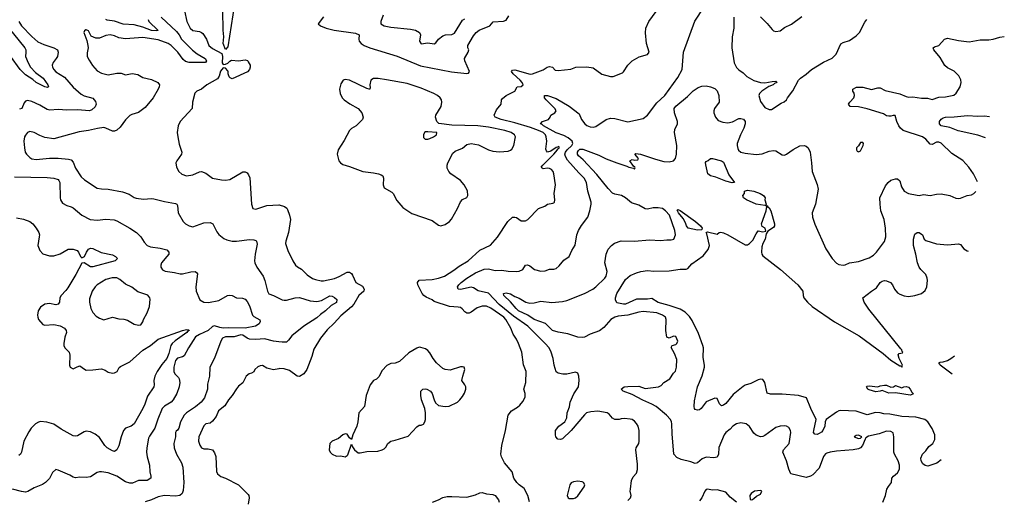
# Model space of a CAD drawing. Header units: inches. Extents: x 1173000 to 1307049, y 522583 to 678455.
# Tile 354 of 617: x 1297617 to 1306672, y 550587 to 555008. Entities that reach past the tile are written whole.
import ezdxf

# ---------------------------------------------------------------- set-up
doc = ezdxf.new("R2010")
doc.units = ezdxf.units.IN
doc.header["$MEASUREMENT"] = 0
doc.layers.add('B2595', color=7, linetype='Continuous')
doc.layers.add('B3505', color=7, linetype='Continuous')

msp = doc.modelspace()

# ---------------------------------------------------------------- linework, layer by layer
at = {"layer": 'B2595', "color": 5}
for points, elevation in [([(1299607.1, 555252.9), (1299530, 554759), (1299510, 554733.2), (1299489.8, 554790), (1299494.9, 554850), (1299488.3, 554910), (1299484.1, 555090)], 980), ([(1299134, 555090), (1299153.7, 554990), (1299185.8, 554930), (1299210, 554909.2), (1299270, 554898.3), (1299290.6, 554890), (1299301.2, 554881.2), (1299335.5, 554830), (1299356.9, 554770), (1299390, 554743.2), (1299476.7, 554696.7), (1299483.2, 554670), (1299478.4, 554610), (1299490, 554596.6), (1299510, 554597.8), (1299530, 554607.2), (1299550, 554627.3), (1299565.2, 554634.8), (1299630, 554629.5), (1299690, 554638.3), (1299711.4, 554631.4), (1299719.9, 554619.9), (1299736.4, 554590), (1299736.5, 554570), (1299730.3, 554550), (1299712.6, 554527.4), (1299570, 554463.4), (1299551.5, 554471.5), (1299542.6, 554482.6), (1299533.1, 554510), (1299534.2, 554530), (1299530, 554537.1), (1299510, 554560.5), (1299490, 554565.4), (1299464.9, 554535.1), (1299453.1, 554486.9), (1299436.8, 554463.2), (1299337.3, 554410), (1299290.7, 554370), (1299247.7, 554350), (1299227.3, 554332.7), (1299208, 554250), (1299202, 554190), (1299092.4, 554070), (1299075.3, 554030), (1299066.7, 553970), (1299070.4, 553930), (1299083.9, 553863.9), (1299108, 553790), (1299105.5, 553770), (1299062, 553710), (1299054, 553690), (1299060.5, 553650), (1299081.6, 553610), (1299110, 553586), (1299150, 553572.4), (1299210, 553579.5), (1299270, 553608.4), (1299290, 553610.3), (1299330, 553596.4), (1299391.3, 553550), (1299473.8, 553533.8), (1299510, 553532.2), (1299550, 553537.6), (1299670, 553607.7), (1299690, 553607.3), (1299710, 553598.8), (1299722, 553582), (1299732.9, 553552.9), (1299748.2, 553310), (1299762.8, 553270), (1299790, 553264.4), (1299890, 553297.4), (1300000, 553304.1)], 980), ([(1297468.8, 554990), (1297663.5, 554750), (1297673, 554730), (1297675.3, 554710), (1297670.3, 554669.7), (1297695.4, 554610), (1297718.3, 554570), (1297763.2, 554523.2), (1297833.7, 554470), (1297876.9, 554410), (1297882.8, 554390), (1297874.6, 554385.4), (1297850, 554391.2), (1297770, 554430.7), (1297737.9, 554457.9), (1297670, 554501), (1297622, 554550), (1297533.2, 554673.2)], 920), ([(1297610.2, 554990), (1297635.2, 554950), (1297730, 554852.7), (1297784.9, 554804.9), (1297838.5, 554778.5), (1297930.6, 554750), (1297965.5, 554730), (1297970.4, 554710), (1297963.7, 554670), (1297953.7, 554650), (1297925.6, 554614.4), (1297916.1, 554590), (1297919.6, 554570), (1297930.3, 554550), (1297950, 554528), (1298030, 554478), (1298110, 554388), (1298182.5, 554322.5), (1298210, 554307.8), (1298290, 554284.9), (1298315.9, 554255.9), (1298320.9, 554230), (1298310, 554205.6), (1298280.3, 554179.7), (1298258, 554170), (1298150, 554179.9), (1298050, 554174.6), (1297970, 554180.2), (1297894.2, 554174.2), (1297870, 554180.4), (1297802.2, 554222.2), (1297730, 554255.4), (1297690, 554265.1), (1297670, 554259.3), (1297657.1, 554242.9), (1297636.3, 554190), (1297616, 554184)], 940), ([(1298918.2, 555030), (1299058.8, 554898.8), (1299082.7, 554870), (1299106.8, 554830), (1299207.7, 554727.7), (1299250, 554694), (1299323.1, 554650), (1299336.4, 554630), (1299326.2, 554613.8), (1299175.3, 554615.3), (1299143.1, 554623.1), (1299120.4, 554640.4), (1299070.5, 554710.5), (1299010, 554771.7), (1298983.5, 554790), (1298890, 554822.2), (1298750, 554844.8), (1298590, 554831), (1298530, 554840.4), (1298490, 554858), (1298450, 554867.9), (1298410, 554862.9), (1298350, 554838.8), (1298316.9, 554836.9), (1298275.3, 554855.3), (1298250, 554904), (1298230, 554916), (1298225.8, 554914.2), (1298214.4, 554905.6), (1298208.7, 554890), (1298235.2, 554815.2), (1298243.8, 554770), (1298246, 554750), (1298236.5, 554703.5), (1298239, 554670), (1298255, 554635), (1298286.7, 554586.7), (1298330, 554538.7), (1298370, 554514.4), (1298430, 554500.4), (1298510, 554516), (1298550, 554514.8), (1298590, 554501), (1298652.1, 554512.1), (1298704, 554504), (1298750, 554476.3), (1298830, 554458.7), (1298887.3, 554430), (1298903, 554410), (1298900.5, 554390), (1298890.6, 554370), (1298844.9, 554290), (1298770, 554200.9), (1298710, 554152.7), (1298650, 554137), (1298630, 554127), (1298590, 554087), (1298542.2, 554017.8), (1298510, 553992.1), (1298490, 553982.9), (1298470, 553981.8), (1298410, 554010.6), (1298390, 554014.8), (1298331.9, 554008.1), (1298250, 553988.6), (1298164.7, 553975.3), (1297930, 553912.6), (1297850, 553924), (1297802.4, 553942.4), (1297750, 553971.5), (1297710, 553979.5), (1297690, 553969.4), (1297670, 553946), (1297661.3, 553930), (1297655.8, 553890), (1297660.3, 553830), (1297668.7, 553790), (1297680.5, 553770), (1297710, 553740.5), (1297730, 553728.5), (1297770, 553720.4), (1297890, 553734), (1297970, 553734.9), (1298066.1, 553726.1), (1298090, 553718.4), (1298110, 553697.3), (1298130, 553642), (1298183.2, 553563.2), (1298214.8, 553534.8), (1298330, 553457.6), (1298369.6, 553450.4), (1298430, 553448.7), (1298563.1, 553423.1), (1298623.1, 553403.1), (1298670, 553372.7), (1298690, 553367.2), (1298755.8, 553355.8), (1298830, 553363.7), (1298850, 553361.3), (1298950, 553335.3), (1299050, 553317.6), (1299064, 553310), (1299070, 553298), (1299075.3, 553230), (1299122, 553150), (1299143, 553130), (1299177.3, 553110), (1299210, 553102.8), (1299310, 553138.2), (1299370, 553141.1), (1299393.7, 553130), (1299430, 553054.8), (1299450, 553030.7), (1299493.7, 552993.7), (1299521.5, 552981.5), (1299570, 552970.3), (1299610, 552970.3), (1299730, 552984.9), (1299770, 552984.2), (1299790, 552977.1), (1299796.4, 552970), (1299801.7, 552941.7), (1299782.3, 552850), (1299777, 552790), (1299780.3, 552770), (1299797.6, 552730), (1299855.6, 552650), (1299870.3, 552610), (1299895.3, 552510), (1299907.5, 552487.5), (1299950, 552471.8), (1300000, 552446.5)], 960), ([(1298798.1, 555010), (1298806.3, 554990), (1298891, 554909), (1298874.9, 554905.1), (1298830.5, 554909.5), (1298750, 554938.4), (1298670, 554960.6), (1298570, 554967.8), (1298490, 554994.3), (1298422.3, 555002.3), (1298409.4, 555009.4)], 940), ([(1297570, 553563.3), (1297870, 553555.3), (1297930, 553548.9), (1297970, 553537.2), (1297978.7, 553530), (1297987.4, 553510), (1297991, 553370), (1297993.8, 553350), (1298010, 553320.3), (1298050, 553298.3), (1298090, 553287.6), (1298110, 553277.4), (1298189, 553209), (1298266, 553170), (1298330, 553164.6), (1298410, 553172.8), (1298485.4, 553165.4), (1298510, 553158), (1298630.7, 553090), (1298690.7, 553050), (1298730, 553010.7), (1298761.7, 552961.7), (1298790.8, 552930), (1298818.9, 552918.9), (1298910, 552906.5), (1298970.4, 552890), (1298990.4, 552870), (1298990.3, 552850), (1298969.4, 552830.6), (1298922.4, 552770), (1298914.4, 552750), (1298916.4, 552730), (1298930, 552705.5), (1298953.7, 552693.7), (1299042, 552682), (1299094, 552670), (1299115.3, 552670), (1299190, 552688.9), (1299230, 552690.3), (1299242.8, 552682.8), (1299252.7, 552670), (1299237, 552550), (1299240.3, 552510), (1299274.8, 552430), (1299310, 552410.6), (1299354.5, 552405.5), (1299450, 552424), (1299529.3, 552470), (1299550, 552474), (1299570, 552470.4), (1299610, 552450.4), (1299666.2, 552446.2), (1299690, 552436.3), (1299710, 552416), (1299730, 552374.8), (1299758.7, 552290), (1299770, 552277.6), (1299826.2, 552246.2), (1299830.3, 552230), (1299819.6, 552210), (1299786.7, 552190), (1299690.1, 552169.9), (1299534.1, 552174.1), (1299490, 552171.3), (1299456.7, 552176.7), (1299410, 552192.9), (1299390, 552185.6), (1299351.6, 552148.4), (1299270, 552113.3), (1299235.5, 552090), (1299170.1, 551989.9), (1299130, 551916.8), (1299113.9, 551906.1), (1299070, 551893.7), (1299050, 551873.2), (1299035.3, 551810), (1299033.7, 551770), (1299043.5, 551750), (1299077.2, 551717.2), (1299084.5, 551704.5), (1299090.3, 551670), (1299084.4, 551630), (1299063.9, 551570), (1299030.1, 551509.9), (1299010, 551489.8), (1298950, 551452.2), (1298928, 551430), (1298886.3, 551333.7), (1298860.9, 551250), (1298810, 551177.4), (1298801.4, 551158.6), (1298785.6, 551070), (1298784.5, 551030), (1298790, 550986), (1298812, 550910), (1298813.7, 550850), (1298824.4, 550810), (1298823, 550790), (1298791, 550770), (1298710, 550768.4), (1298655.5, 550744.5), (1298630, 550743.2), (1298590, 550755.5), (1298510, 550809.8), (1298430, 550838.7), (1298370, 550849.6), (1298350, 550849.6), (1298330, 550842.9), (1298270, 550801.2), (1298230, 550796), (1298170, 550798), (1298130, 550792.3), (1298110, 550798), (1298078, 550818), (1297970, 550865.2), (1297950, 550868.7), (1297918, 550842), (1297892.5, 550787.5), (1297854.8, 550750), (1297826.6, 550733.4), (1297750, 550702), (1297691.8, 550668.2), (1297670, 550662.4), (1297633.8, 550666.2), (1297550, 550687.7)], 940), ([(1297586.6, 553186.6), (1297653.2, 553173.2), (1297710.8, 553150.8), (1297739.5, 553130), (1297770.2, 553090.2), (1297793.7, 553050), (1297798.7, 553030), (1297797, 553010), (1297783.1, 552930), (1297803.1, 552883.1), (1297830, 552855.3), (1297890, 552835.6), (1297930, 552836.1), (1297990, 552854.2), (1298064.1, 552895.9), (1298110, 552897.9), (1298145.2, 552885.2), (1298157.2, 552870), (1298175.3, 552830), (1298190, 552818.2), (1298213.8, 552830), (1298231.6, 552870), (1298250, 552895.8), (1298270, 552904.7), (1298290, 552904.4), (1298366.6, 552866.6), (1298470, 552845.3), (1298498, 552830), (1298515.8, 552810), (1298494.8, 552790), (1298290, 552735.5), (1298270, 552733.5), (1298210, 552771.1), (1298190, 552768), (1298134.8, 552665.2), (1298058.8, 552541.2), (1298042.8, 552517.2), (1297999.1, 552470), (1297987.9, 552450), (1297983.7, 552410), (1297970.5, 552390), (1297950, 552384.4), (1297890, 552395.6), (1297850, 552391), (1297810, 552364.2), (1297787.8, 552330), (1297780.2, 552290), (1297783.2, 552270), (1297790.3, 552250), (1297830, 552204.2), (1297850, 552196.9), (1297930, 552203.1), (1297990, 552192), (1298030, 552170.4), (1298045.5, 552150), (1298047.7, 552130), (1298034, 552086), (1298023.1, 552030), (1298023.7, 552010), (1298034, 551990), (1298072.6, 551950), (1298078.2, 551921.8), (1298074.8, 551830), (1298082.8, 551810), (1298110, 551794.9), (1298144.7, 551815.3), (1298170, 551822.6), (1298212.1, 551792.1), (1298230, 551784.7), (1298290, 551786), (1298370, 551796.4), (1298403.7, 551783.7), (1298430, 551764.4), (1298470, 551757.3), (1298490, 551759.1), (1298514.5, 551770), (1298533, 551807), (1298543.5, 551816.5), (1298630, 551861.5), (1298751, 551969), (1298820.6, 552010), (1298890, 552070.1), (1299115.1, 552150), (1299150, 552157.5), (1299173.5, 552153.5), (1299174.4, 552150), (1299159.4, 552140.6), (1299153.4, 552130), (1299046.5, 552053.5), (1299020.2, 552030), (1299007.1, 552010), (1298990, 551936), (1298971, 551890), (1298923.8, 551836.2), (1298880.3, 551770), (1298861.1, 551730), (1298850.3, 551690), (1298853.4, 551650), (1298850.3, 551630), (1298794.1, 551545.9), (1298768.9, 551470), (1298750.3, 551430), (1298670, 551289.7), (1298643.8, 551270), (1298590, 551250.8), (1298571.3, 551228.7), (1298549.3, 551170), (1298530, 551088.7), (1298510.6, 551050), (1298490, 551036), (1298470, 551042.4), (1298422, 551070), (1298399.8, 551090), (1298350, 551165.3), (1298310, 551195.1), (1298270, 551215.8), (1298230, 551222), (1298210, 551218), (1298150, 551180.5), (1298130, 551176.3), (1298110, 551179.7), (1297999.8, 551239.8), (1297930, 551287.8), (1297865.9, 551305.9), (1297810, 551310.4), (1297790, 551306.9), (1297762.1, 551290), (1297723.3, 551250), (1297702.3, 551217.7), (1297656.1, 551130), (1297633.7, 551030), (1297624.2, 551010), (1297610, 550999.9)], 920), ([(1300000, 552043.9), (1299950.4, 552049.6), (1299870, 552072.5), (1299790, 552065), (1299730, 552070.4), (1299710, 552076.9), (1299670, 552106.2), (1299650, 552109), (1299590, 552089.9), (1299510, 552090.4), (1299483.3, 552076.7), (1299466.4, 552050), (1299410, 551895.1), (1299367.3, 551810), (1299362, 551730), (1299346, 551654), (1299343.2, 551610), (1299315.7, 551530), (1299287.3, 551490), (1299233.5, 551446.5), (1299150, 551390.7), (1299130.6, 551369.4), (1299095.2, 551310), (1299080.5, 551250), (1299070, 551233.2), (1299056.8, 551223.2), (1299050.4, 551209.6), (1299048.9, 551170), (1299036.1, 551110), (1299039, 551070), (1299060.8, 551010), (1299104.9, 550930), (1299118.9, 550890), (1299127.8, 550750), (1299122, 550678), (1299113, 550650), (1299090, 550631.9), (1299050, 550624.5), (1298950.3, 550629.7), (1298890, 550618.7), (1298830, 550589.6), (1298770, 550571.6)], 960), ([(1300000, 551797.5), (1299950, 551786), (1299890, 551802), (1299850, 551825.3), (1299830, 551825), (1299805.9, 551814.1), (1299781.1, 551790), (1299770, 551769.5), (1299750, 551756.9), (1299727.7, 551750), (1299700.3, 551730), (1299670, 551667), (1299630, 551635.6), (1299610, 551611.5), (1299572.4, 551550), (1299539, 551510), (1299504.3, 551455.7), (1299446.2, 551410), (1299422.7, 551357.3), (1299390, 551314.7), (1299370, 551296.2), (1299330, 551289.5), (1299310, 551272.3), (1299264.4, 551170), (1299262.8, 551130), (1299273.8, 551093.8), (1299288.5, 551068.5), (1299310, 551058.7), (1299350, 551059.3), (1299390, 551050.3), (1299410, 551024), (1299420.9, 550990), (1299427.3, 550852.7), (1299436.4, 550830), (1299465.7, 550805.7), (1299510, 550790.3), (1299630, 550730.3), (1299719.5, 550639.5), (1299724.9, 550630), (1299726.4, 550610), (1299717.3, 550550)], 980)]:
    msp.add_lwpolyline(points, dxfattribs=dict(at, elevation=elevation))
at = {"layer": 'B2595', "color": 5, "elevation": 940}
msp.add_lwpolyline([(1298510, 552633.5), (1298467.1, 552632.9), (1298410, 552617.7), (1298330, 552569.7), (1298310.3, 552550), (1298283.1, 552510), (1298260.5, 552439.5), (1298258.3, 552410), (1298270.3, 552350), (1298290, 552315.5), (1298320.7, 552280.7), (1298350, 552262), (1298390, 552248), (1298470, 552270.4), (1298530, 552256.9), (1298574, 552254), (1298610, 552243.8), (1298670, 552208.4), (1298710, 552197.6), (1298730, 552200.4), (1298750, 552227.3), (1298756, 552250), (1298788.2, 552310), (1298811.2, 552370), (1298817, 552437), (1298813.2, 552450), (1298794.7, 552474.7), (1298703.1, 552503.1), (1298650, 552548), (1298590, 552573.7), (1298538.4, 552618.4)], close=True, dxfattribs=at)
at = {"layer": 'B3505', "color": 5}
for points, elevation in [([(1302306, 550574), (1302289.2, 550630), (1302256.6, 550696.6), (1302210, 550729), (1302190, 550749), (1302161.2, 550790), (1302146, 550850), (1302074.5, 550930), (1302046.7, 550986.7), (1302043, 551010), (1302049.8, 551090), (1302083.8, 551230), (1302108.5, 551370), (1302140.7, 551410), (1302195.5, 551444.5), (1302216.8, 551463.2), (1302244.9, 551495.1), (1302266, 551534), (1302267.3, 551570), (1302254.5, 551610), (1302271.3, 551670), (1302274, 551770), (1302252, 551832), (1302235, 551950), (1302203.9, 552030), (1302185.3, 552070), (1302155.4, 552115.4), (1302133.3, 552170), (1302088.5, 552250), (1302069, 552270), (1301950, 552354.3), (1301910, 552372.9), (1301870, 552372.5), (1301823.7, 552356.3), (1301770, 552317.2), (1301750, 552308.6), (1301728.6, 552308.6), (1301710, 552320.7), (1301687.6, 552347.6), (1301670, 552359.1), (1301650, 552364.2), (1301570, 552368.2), (1301430, 552415.6), (1301410, 552429.7), (1301354.3, 552454.3), (1301334.3, 552470), (1301319.1, 552490), (1301279.6, 552570), (1301275.1, 552590), (1301290, 552610.3), (1301410, 552619), (1301470, 552631.6), (1301523, 552650), (1301610, 552704.7), (1301658.1, 552741.9), (1301743.1, 552790), (1301850, 552886.5), (1301945.8, 552934.2), (1302012.7, 553007.3), (1302107.6, 553150), (1302149.3, 553190), (1302170, 553192.7), (1302186.9, 553186.9), (1302230, 553158.4), (1302270, 553156.3), (1302291.3, 553168.7), (1302390, 553270.7), (1302447.5, 553292.5), (1302470, 553310.6), (1302520.2, 553319.8), (1302530, 553322.8), (1302535.1, 553330), (1302538.4, 553350), (1302532, 553410), (1302545.1, 553490), (1302529.7, 553590), (1302522.2, 553610), (1302508.2, 553630), (1302490, 553639.8), (1302470, 553642), (1302430, 553637.2), (1302420.7, 553640.7), (1302414.3, 553650), (1302429.4, 553670.6), (1302530, 553770.3), (1302562, 553810), (1302563.1, 553816.9), (1302579.1, 553830), (1302578, 553838), (1302570, 553840.5), (1302565.1, 553834.9), (1302550, 553831.7), (1302502.8, 553797.2), (1302470, 553790.7), (1302461, 553801), (1302456.4, 553816.4), (1302465.5, 553890), (1302460.4, 553930), (1302453, 553950), (1302430.4, 553970), (1302389.9, 553990), (1302315, 554015), (1302170, 554058.2), (1302044, 554090), (1301989.7, 554110), (1301979.7, 554130), (1302001.5, 554178.5), (1302045.6, 554230), (1302049.5, 554270), (1302058, 554282), (1302092.3, 554310), (1302169.4, 554350), (1302191.2, 554388.8), (1302230, 554394.4), (1302246.4, 554410), (1302236.9, 554430), (1302220.2, 554450), (1302154.6, 554510), (1302141.2, 554530), (1302150, 554544.2), (1302170, 554547.6), (1302312.2, 554507.8), (1302334, 554510), (1302430, 554547.9), (1302469.5, 554570.5), (1302490, 554575.9), (1302518.7, 554570), (1302543.1, 554543.1), (1302570, 554539), (1302687.3, 554552.7), (1302731.3, 554571.3), (1302834.2, 554574.2), (1302890, 554564.9), (1302970, 554508.2), (1303050, 554486), (1303074.6, 554485.4), (1303160.1, 554519.9), (1303171.4, 554528.6), (1303210, 554588), (1303250, 554630.5), (1303313.9, 554666.1), (1303390, 554688.8), (1303405.1, 554710), (1303381.3, 554790), (1303372.7, 554887.3), (1303375.1, 554930), (1303402.6, 554990), (1303504.2, 555130)], 980), ([(1303210, 550584.9), (1303233.6, 550610), (1303239.6, 550630), (1303232.6, 550670), (1303233.7, 550690), (1303245.1, 550770), (1303258.6, 550801.4), (1303290, 550837.3), (1303300.4, 550870), (1303299.5, 550919.5), (1303284.2, 551050), (1303287.8, 551070), (1303309.7, 551110), (1303314.3, 551130), (1303313.5, 551230), (1303304.7, 551270), (1303290, 551292.3), (1303270, 551314.7), (1303248.7, 551328.7), (1303230, 551333.8), (1303180.5, 551339.5), (1303150, 551336.9), (1303129.6, 551329.6), (1303090, 551329.6), (1303070, 551342), (1303038.9, 551378.9), (1303021.2, 551390), (1302933, 551407), (1302870, 551401.8), (1302829.3, 551390.7), (1302810, 551374), (1302690, 551229.8), (1302610, 551152.7), (1302590, 551144.5), (1302565.2, 551150), (1302549.4, 551170), (1302543.7, 551190), (1302545.1, 551230), (1302575.1, 551270), (1302629.7, 551310), (1302650, 551344), (1302653.3, 551390), (1302673.6, 551446.4), (1302680.3, 551490), (1302712.5, 551567.5), (1302756.1, 551630), (1302762.3, 551690), (1302758.9, 551730), (1302750, 551755.6), (1302730, 551766.3), (1302650, 551748.4), (1302611.7, 551748.3), (1302570, 551756.4), (1302550, 551769.6), (1302531.1, 551830), (1302524.7, 551890), (1302505.4, 551950), (1302485.1, 551990), (1302450.9, 552030), (1302290.6, 552190), (1302159.8, 552279.8), (1302027.3, 552387.3), (1301930, 552490.8), (1301834.9, 552514.9), (1301790, 552540.4), (1301770, 552546.9), (1301670, 552524.5), (1301649.3, 552530), (1301644.7, 552550), (1301656.4, 552570), (1301676, 552590), (1301729.8, 552630), (1301810, 552679), (1301890, 552713.2), (1301930, 552715.2), (1301990, 552701.4), (1302050, 552702.7), (1302110, 552693.4), (1302187.2, 552692.8), (1302210, 552695.8), (1302244, 552710), (1302269.2, 552750), (1302287, 552753), (1302310, 552742.8), (1302350.8, 552710), (1302410, 552693.7), (1302450, 552698.9), (1302490, 552713.4), (1302530, 552712.7), (1302550, 552720.5), (1302577.1, 552742.9), (1302622.8, 552797.2), (1302669.4, 552830), (1302694.5, 552885.5), (1302726.2, 552933.8), (1302742, 553030), (1302757.6, 553070), (1302784.4, 553115.6), (1302842.9, 553190), (1302861.6, 553250), (1302873.3, 553310), (1302871.6, 553330), (1302842.6, 553430), (1302831.3, 553510), (1302809.1, 553550), (1302759, 553599), (1302656.1, 553716.1), (1302635.5, 553750), (1302630.9, 553770), (1302637.1, 553790), (1302652.2, 553810), (1302696.5, 553850), (1302704.3, 553870), (1302698, 553890), (1302661, 553921), (1302621, 553941), (1302550, 553967.3), (1302433.5, 554030), (1302422.8, 554042.8), (1302407.6, 554050), (1302424, 554070), (1302481.2, 554090), (1302496, 554110), (1302502.7, 554130), (1302537.2, 554150), (1302551.5, 554168.5), (1302537.7, 554190), (1302459.4, 554270), (1302445, 554290), (1302442.7, 554310), (1302470.5, 554310), (1302550, 554282.1), (1302671.3, 554211.3), (1302762, 554142), (1302784.3, 554090), (1302813.2, 554050), (1302833.8, 554033.8), (1302862.9, 554022.9), (1302890, 554019.9), (1302915.4, 554024.6), (1303010, 554088.3), (1303050, 554100.7), (1303090, 554099.5), (1303210, 554068), (1303350, 554097.6), (1303390, 554128.5), (1303477.4, 554242.6), (1303549.7, 554310), (1303670, 554476), (1303709.4, 554550.6), (1303722.6, 554710), (1303827.1, 554992.9), (1303910, 555120.8)], 960), ([(1300410, 555034.5), (1300362, 554970), (1300384.9, 554950), (1300436.4, 554930), (1300510, 554911.2), (1300705.2, 554885.2), (1300739.1, 554870), (1300734.8, 554830), (1300740.7, 554810), (1300757.3, 554790), (1300784, 554770), (1300836.3, 554750), (1301090, 554671.6), (1301303.7, 554583.7), (1301588.9, 554528.9), (1301728.4, 554511.6), (1301744.4, 554515.6), (1301755.2, 554530), (1301709.9, 554630), (1301709, 554651), (1301743, 554710), (1301748, 554730), (1301738.5, 554750), (1301738.8, 554770), (1301790, 554859), (1301815.8, 554890), (1301843.1, 554910), (1301939.7, 554950), (1301972.1, 554987.9), (1302065.4, 554994.6), (1302090, 555002.4), (1302116.1, 555043.9)], 1020), ([(1300959.5, 555050), (1300938.4, 554990), (1300937.1, 554970), (1300970.2, 554950.2), (1301030, 554939.6), (1301210, 554920.4), (1301258, 554910), (1301293, 554890), (1301303, 554870), (1301294.8, 554810), (1301310, 554786.8), (1301370, 554794.8), (1301430, 554784.7), (1301445.2, 554794.8), (1301469.3, 554830), (1301510, 554859.5), (1301532.1, 554867.9), (1301590, 554871.8), (1301615.4, 554884.6), (1301690, 555004.2), (1301710, 555017.2)], 1040), ([(1304183.5, 555030), (1304184, 554930), (1304169.4, 554849.4), (1304166, 554750), (1304186.8, 554610), (1304210, 554568.7), (1304230, 554545.3), (1304270, 554519.3), (1304304.8, 554484.8), (1304369.4, 554449.4), (1304430, 554431.1), (1304470, 554426.7), (1304538.3, 554438.3), (1304570, 554441), (1304577.3, 554437.3), (1304578.8, 554430), (1304558.8, 554421.2), (1304546.8, 554410), (1304506.7, 554393.3), (1304441.3, 554350), (1304422, 554330), (1304414.4, 554310), (1304430, 554256), (1304470, 554200.7), (1304510, 554180.7), (1304530, 554183), (1304619.4, 554240.6), (1304647.3, 554252.7), (1304669, 554270), (1304679, 554290), (1304726.3, 554353.7), (1304779, 554450), (1304799, 554470), (1304850, 554506), (1304899, 554550), (1305010, 554616.4), (1305090, 554653.7), (1305126.3, 554690), (1305170, 554786.8), (1305190, 554798), (1305250, 554816.3), (1305310, 554859.1), (1305339.5, 554890), (1305390, 554986), (1305409.2, 555010)], 960), ([(1304430, 555034.8), (1304490, 554974), (1304536.8, 554916.8), (1304550, 554906), (1304570, 554898.8), (1304610, 554904.9), (1304650, 554934.9), (1304714.8, 554965.2), (1304810, 555038.4)], 980), ([(1306425.1, 553517.8), (1306389.3, 553590), (1306346.6, 553650), (1306292.1, 553712.1), (1306190, 553777.6), (1306090, 553871.3), (1306070, 553880.5), (1306050, 553882.4), (1306010, 553860.9), (1305990, 553863.7), (1305951.6, 553910), (1305919.3, 553930), (1305742, 553990), (1305716.3, 554010), (1305703.6, 554030), (1305685.2, 554070), (1305667.3, 554127.3), (1305650, 554128), (1305630, 554119), (1305610, 554119.3), (1305590, 554124.5), (1305560.8, 554140.8), (1305410, 554188.5), (1305330, 554205), (1305254, 554210), (1305239.6, 554230), (1305251.2, 554250), (1305288.6, 554290), (1305295.5, 554310), (1305290, 554332.7), (1305279.6, 554350), (1305279.5, 554370), (1305312.3, 554387.7), (1305370, 554386.5), (1305450, 554365.5), (1305510, 554382), (1305530, 554379.5), (1305576, 554356), (1305710, 554326.8), (1305770, 554299.8), (1305790, 554296), (1305830, 554298.6), (1305910, 554285.8), (1305964.6, 554284.6), (1306010, 554274.4), (1306070, 554295.8), (1306130, 554297.8), (1306207.8, 554312.2), (1306230, 554330.8), (1306267.3, 554390), (1306276.9, 554430), (1306273.4, 554453.4), (1306253.3, 554490), (1306230, 554515.6), (1306210, 554533), (1306150, 554565.6), (1306126.6, 554586.6), (1306080.9, 554660.9), (1306022.7, 554730), (1306018, 554750), (1306030, 554758), (1306070, 554770.6), (1306121.2, 554830), (1306150, 554838.4), (1306250, 554815.8), (1306350, 554804.9), (1306450, 554823.8), (1306530, 554823), (1306570, 554827.3), (1306630, 554848), (1306672.1, 554853.3)], 940), ([(1305554, 550570), (1305579.5, 550630), (1305592.4, 550690), (1305605.8, 550714.2), (1305635.1, 550750), (1305637, 550790), (1305652, 550810), (1305690, 550838), (1305708.2, 550871.8), (1305709.1, 550910), (1305697.2, 550950), (1305662.2, 551010), (1305656, 551030), (1305655.3, 551170), (1305650, 551207), (1305630, 551219.2), (1305590, 551221.3), (1305520.7, 551199.3), (1305422.7, 551177.3), (1305399.2, 551160.8), (1305391.1, 551148.9), (1305368.9, 551090), (1305350.3, 551070), (1305330, 551061), (1305281, 551050), (1305130, 551040.1), (1305069.3, 551030.7), (1305039.2, 551020.8), (1305027, 551013), (1305010.6, 550990), (1304970, 550882.2), (1304910, 550820.7), (1304890, 550808.4), (1304850, 550797.4), (1304710, 550829.6), (1304690, 550872.7), (1304668, 550950), (1304635.1, 551030), (1304642, 551050), (1304693.7, 551110), (1304709.6, 551210), (1304705.1, 551230), (1304690, 551256), (1304670, 551267.3), (1304651.2, 551271.2), (1304610, 551269.7), (1304570, 551256.3), (1304470, 551183), (1304450, 551173.6), (1304430, 551171.8), (1304390, 551185.1), (1304370, 551205.1), (1304330, 551265.6), (1304297.2, 551290), (1304250, 551299.7), (1304210, 551291.2), (1304176.4, 551270), (1304150, 551240.5), (1304111, 551209), (1304096.5, 551190), (1304047.5, 551072.5), (1304043.1, 551010), (1304030, 550983.6), (1304001.7, 550978.3), (1303930, 550983.9), (1303892.1, 550967.9), (1303850, 550931.1), (1303830, 550926), (1303790, 550941.3), (1303700.6, 550960.6), (1303661.6, 550981.6), (1303633.6, 551010), (1303618, 551198), (1303615.8, 551290), (1303613, 551310), (1303602, 551330), (1303565.6, 551370), (1303469.8, 551450), (1303432.1, 551472.1), (1303348.4, 551508.4), (1303250, 551558.6), (1303166, 551590), (1303148.2, 551610), (1303175.1, 551630), (1303210, 551634.1), (1303310, 551635.1), (1303370, 551615), (1303492.7, 551630), (1303516.3, 551643.7), (1303540.7, 551670), (1303596.2, 551703.8), (1303630, 551755.3), (1303646.9, 551773.1), (1303658.7, 551810), (1303660.8, 551880.8), (1303638.6, 551938.6), (1303609, 551991), (1303618, 552010), (1303650, 552021), (1303662, 552030), (1303668.7, 552050), (1303650, 552094), (1303630, 552095.3), (1303590, 552078), (1303570, 552086), (1303559.6, 552150), (1303563.6, 552250), (1303557, 552270), (1303528.3, 552290), (1303478, 552310), (1303350, 552323.5), (1303310, 552317.9), (1303210, 552289.3), (1303119.7, 552280.3), (1303089.2, 552270.8), (1303053.1, 552250), (1302990, 552177.1), (1302950, 552144.7), (1302863.8, 552116.2), (1302810, 552088.5), (1302790, 552084.4), (1302750, 552088.2), (1302657.2, 552117.2), (1302570, 552134.1), (1302516.2, 552150), (1302452.4, 552212.4), (1302350, 552249), (1302290, 552289.5), (1302205.8, 552330), (1302182.4, 552350), (1302132.4, 552412.4), (1302069.7, 552470), (1302065.2, 552490), (1302090, 552496.1), (1302130, 552485.3), (1302170, 552460.3), (1302210, 552446.5), (1302273, 552410), (1302310, 552398.6), (1302350, 552402.8), (1302410, 552417.8), (1302510, 552406.7), (1302610, 552415.8), (1302650, 552424), (1302810, 552488.7), (1302888.3, 552530), (1302915.3, 552550), (1302997.4, 552630), (1303011, 552650), (1303019.6, 552690), (1302999.3, 552770), (1303010, 552851.3), (1303030, 552896.3), (1303059.5, 552930), (1303087.6, 552952.4), (1303150, 552972.9), (1303270, 552971.6), (1303410, 552982), (1303510, 552976.1), (1303570, 552983.1), (1303610, 552982.4), (1303632.3, 552990), (1303649.6, 553030), (1303643.5, 553070), (1303592, 553210), (1303557.4, 553250), (1303529.6, 553270), (1303490, 553278), (1303443, 553277), (1303390, 553265.1), (1303370, 553266.9), (1303310, 553300.9), (1303244.1, 553324.1), (1303187.6, 553370), (1303151.6, 553390), (1303090, 553403.5), (1303070, 553412.8), (1303030, 553454.5), (1302924.3, 553584.3), (1302799.8, 553719.8), (1302756.8, 553756.8), (1302747.9, 553770), (1302746.7, 553790), (1302755.4, 553804.6), (1302770, 553815.9), (1302795.4, 553815.4), (1302942.2, 553762.2), (1303010, 553728.6), (1303107.7, 553690), (1303199.9, 553659.9), (1303218, 553650), (1303262, 553642), (1303270, 553634), (1303276.4, 553643.6), (1303275.3, 553650), (1303261.2, 553661.2), (1303228, 553710), (1303250, 553721), (1303270, 553716), (1303302, 553718), (1303308, 553730), (1303275.3, 553770), (1303282.7, 553777.3), (1303328, 553772), (1303463.4, 553723.4), (1303542.5, 553702.5), (1303590, 553700.9), (1303629, 553710), (1303649.6, 553730.4), (1303658, 553770), (1303659.8, 553850), (1303639.5, 553970), (1303642.8, 553997.2), (1303665.3, 554050), (1303666, 554070), (1303639.4, 554150), (1303635.9, 554190), (1303650, 554212.8), (1303757.3, 554302.7), (1303810, 554352.9), (1303855.4, 554384.6), (1303890, 554397), (1303930, 554398.4), (1303970, 554390.4), (1304010, 554374.9), (1304032.9, 554352.9), (1304047.7, 554310), (1304050.2, 554250), (1304007.4, 554190), (1304000.3, 554170), (1304000.3, 554150), (1304015.3, 554110), (1304041.1, 554081.1), (1304084.3, 554064.3), (1304130, 554058.9), (1304171.3, 554068.7), (1304230, 554097.8), (1304250, 554099.6), (1304273.1, 554093.1), (1304290, 554070.5), (1304290.2, 554050), (1304276.9, 554010), (1304245, 553950), (1304216.9, 553870), (1304215.6, 553850), (1304222.2, 553822.2), (1304228.6, 553808.6), (1304250, 553790.3), (1304290, 553779.6), (1304391.2, 553768.8), (1304445.3, 553774.7), (1304510, 553798.8), (1304550, 553806), (1304570, 553801), (1304630, 553764.9), (1304650, 553763), (1304670, 553770.4), (1304730, 553814.4), (1304792.6, 553847.4), (1304830.2, 553850.2), (1304850, 553843.7), (1304869, 553829), (1304885.7, 553790), (1304899.6, 553690), (1304904.2, 553610), (1304951.6, 553491.6), (1304958.9, 553450), (1304934.7, 553310), (1304906.5, 553230), (1304908.7, 553190), (1304930, 553126.3), (1305030, 552901.1), (1305090, 552811.1), (1305130, 552769.1), (1305150, 552756), (1305190, 552748.8), (1305208.2, 552751.8), (1305249.8, 552770.2), (1305330, 552782.4), (1305430, 552816.4), (1305470, 552843.1), (1305496.2, 552870), (1305571.3, 552968.7), (1305581.6, 553010), (1305579.7, 553090), (1305566, 553170), (1305537.4, 553250), (1305529.7, 553310.3), (1305528.3, 553370), (1305579.2, 553480.8), (1305603.6, 553510), (1305630, 553532), (1305670, 553543.1), (1305690, 553542.4), (1305710, 553526.8), (1305727.2, 553470), (1305750.2, 553430.2), (1305790, 553410.3), (1305870, 553392.7), (1305890, 553390.5), (1305930, 553399.1), (1305990, 553390.5), (1306050, 553403), (1306090, 553405.5), (1306170, 553390.5), (1306226.9, 553366.9), (1306250, 553363.8), (1306270, 553366), (1306330, 553390.8), (1306370, 553396), (1306392.5, 553407.5), (1306411.7, 553425.9)], 940), ([(1306499.8, 553921.4), (1306430, 553944.1), (1306246.9, 553986.9), (1306170, 554015.6), (1306092, 554030), (1306076.8, 554050), (1306077.2, 554070), (1306090, 554091.7), (1306110, 554105.5), (1306130.8, 554110.8), (1306210, 554113.1), (1306333.8, 554126.2), (1306430, 554120.1), (1306490, 554124.1), (1306536, 554117.3)], 920), ([(1300000, 553304.1), (1300004.4, 553304.4), (1300051.3, 553290), (1300073.2, 553273.2), (1300080.5, 553260.5), (1300099.3, 553210), (1300108.4, 553170), (1300089.3, 553050), (1300063.6, 552970), (1300062.8, 552950), (1300083.2, 552883.2), (1300128.5, 552790), (1300154.9, 552750), (1300173.5, 552733.5), (1300210, 552714), (1300262, 552662), (1300310, 552627.9), (1300336.8, 552616.8), (1300390, 552605), (1300410, 552604.7), (1300512.5, 552627.5), (1300555.5, 552644.5), (1300630, 552686.2), (1300650, 552685.5), (1300670, 552673.4), (1300679.2, 552659.2), (1300707.7, 552590), (1300770, 552557.9), (1300786.4, 552530), (1300783, 552510), (1300736.3, 552470), (1300688.9, 552390), (1300670, 552366), (1300570, 552284.3), (1300510, 552217.1), (1300445.5, 552154.5), (1300383.3, 552076.7), (1300322.4, 551977.6), (1300303.2, 551910), (1300257.8, 551790), (1300230, 551750.4), (1300190, 551726.8), (1300170, 551728.7), (1300099.5, 551779.5), (1300050, 551796.1), (1300010, 551799.7), (1300000, 551797.5)], 980), ([(1306092.2, 550958.1), (1306052.1, 550927.9), (1305970, 550901.6), (1305945.7, 550905.7), (1305921.8, 550921.8), (1305907.2, 550950), (1305905.3, 550974.7), (1305918.7, 551010), (1305950, 551041.7), (1305977.6, 551082.4), (1306014.5, 551110), (1306033.4, 551146.6), (1306034.5, 551170), (1306032, 551190), (1306007.9, 551247.9), (1305969.7, 551309.7), (1305941.2, 551330), (1305857.2, 551350), (1305730, 551358.5), (1305618.2, 551378.2), (1305563.1, 551383.1), (1305530, 551391.8), (1305487, 551393), (1305410, 551373.4), (1305310, 551408), (1305167.4, 551412.6), (1305150, 551408.9), (1305130, 551397.4), (1305032.7, 551330), (1305023.7, 551310), (1305020.7, 551270), (1305002.6, 551230), (1304990, 551213.6), (1304970, 551200.5), (1304950, 551193.3), (1304930, 551194.5), (1304917.6, 551210), (1304919.1, 551230), (1304942.4, 551330), (1304891.5, 551431.5), (1304852.2, 551530), (1304779.3, 551550), (1304630, 551562), (1304522.6, 551562.6), (1304491.3, 551571.3), (1304470, 551669.4), (1304450, 551699.2), (1304430, 551701.2), (1304410, 551695.7), (1304340.2, 551659.8), (1304290, 551645.6), (1304270, 551634.8), (1304179.4, 551560.6), (1304110, 551478.3), (1304090, 551460.5), (1304070, 551455.1), (1304054.3, 551474.3), (1304030, 551522.7), (1304010, 551527), (1303930, 551491.2), (1303884.2, 551430), (1303870, 551419.8), (1303850, 551415.5), (1303830, 551422.8), (1303824.5, 551430), (1303819.9, 551450), (1303822, 551502), (1303849.9, 551630.1), (1303892.2, 551732.2), (1303914.7, 551810), (1303916.2, 551830), (1303901.4, 551901.4), (1303904.5, 551990), (1303901, 552010), (1303860.2, 552120.2), (1303801.4, 552241.4), (1303777.1, 552277.1), (1303736.8, 552316.8), (1303690, 552345.8), (1303590, 552379.8), (1303490, 552405.1), (1303430, 552442), (1303390, 552436), (1303290, 552435.6), (1303190, 552392.3), (1303170, 552392.3), (1303110, 552402), (1303097.2, 552430), (1303096, 552450), (1303109.5, 552490), (1303190, 552619.1), (1303230, 552653.4), (1303290, 552679.1), (1303330, 552692.4), (1303390, 552700.4), (1303450, 552695.3), (1303590, 552696.2), (1303690, 552712.2), (1303746.3, 552713.7), (1303760.3, 552719.7), (1303798.8, 552761.2), (1303903.3, 552836.7), (1303950, 552892.8), (1303959.8, 552930), (1303937.9, 553037.9), (1303929.7, 553050.3), (1303943.5, 553056.5), (1304030, 553034.9), (1304050, 553050.4), (1304066.5, 553053.5), (1304090, 553048.2), (1304130.1, 553030.1), (1304290, 552938), (1304310, 552936.6), (1304330, 552947.5), (1304359.9, 552980.1), (1304390, 553039), (1304410, 553064.6), (1304450, 553055.4), (1304478.2, 553061.8), (1304473.5, 553090), (1304445.3, 553105.3), (1304439.9, 553130), (1304481.6, 553250), (1304488.4, 553288.4), (1304482, 553298), (1304490, 553294), (1304499.6, 553279.6), (1304510, 553276), (1304524.9, 553250), (1304560.3, 553130), (1304558.6, 553110), (1304550, 553097.4), (1304496.1, 553063.9), (1304482.5, 553037.5), (1304471.9, 552990), (1304450.7, 552950), (1304441.9, 552918.1), (1304437.7, 552870), (1304441, 552850), (1304450, 552836.6), (1304614.3, 552710), (1304772.6, 552570), (1304820.4, 552510), (1304822, 552470), (1304828.7, 552450), (1304861.5, 552410), (1304905, 552370), (1305109.1, 552229.1), (1305338.5, 552098.5), (1305558.2, 551938.2), (1305630, 551877.2), (1305710, 551823.7), (1305722.8, 551822.8), (1305730, 551812), (1305735.1, 551830), (1305703.7, 551890), (1305694.6, 551925.4), (1305704.1, 551935.9), (1305736.6, 551943.4), (1305739.3, 551950), (1305734.2, 551954.2), (1305730.9, 551970), (1305719.2, 551979.2), (1305424.9, 552344.9), (1305383.7, 552410), (1305371.3, 552450), (1305450, 552511.8), (1305497.8, 552542.2), (1305529.2, 552590.8), (1305550, 552602.8), (1305570, 552607.3), (1305590, 552605.4), (1305624.9, 552590), (1305643.1, 552570), (1305663.8, 552530), (1305690, 552496.3), (1305710, 552483.1), (1305750, 552468.8), (1305790, 552462), (1305848, 552470), (1305909.6, 552490.4), (1305943.3, 552516.7), (1305958.4, 552550), (1305966, 552610), (1305964.2, 552630), (1305950, 552663.7), (1305906, 552710), (1305890, 552732.3), (1305872.6, 552770), (1305857.8, 552850), (1305836.8, 552930), (1305837.8, 552990), (1305850, 553035.8), (1305870, 553050.3), (1305890, 553048.8), (1305918.7, 553030), (1305934.4, 552990), (1305950, 552978), (1306050, 552946.3), (1306150, 552936.4), (1306250, 552947.3), (1306270, 552938.8), (1306301.3, 552901.3), (1306330, 552881.1), (1306339.9, 552877.8)], 920), ([(1300000, 552446.5), (1300030, 552431.4), (1300050, 552427.7), (1300071, 552429), (1300150, 552449.2), (1300190, 552451.9), (1300290, 552420.1), (1300350, 552414.7), (1300394.4, 552425.6), (1300470, 552466.4), (1300490, 552463.8), (1300513.4, 552453.4), (1300532.6, 552432.6), (1300530, 552406), (1300480.8, 552379.2), (1300430, 552329.7), (1300383.6, 552296.4), (1300350, 552265.3), (1300230, 552189.8), (1300121.5, 552098.5), (1300090, 552058.4), (1300070, 552042.4), (1300030, 552040.5), (1300000, 552043.9)], 960), ([(1306192, 551746.8), (1306106.3, 551810), (1306083.1, 551830), (1306080.1, 551840.1), (1306069.7, 551850), (1306082.8, 551857.2), (1306110, 551859.5), (1306150, 551873.4), (1306180.9, 551890), (1306213.9, 551914.5)], 880), ([(1301414.5, 550570), (1301470, 550590.2), (1301510, 550611), (1301550, 550620.9), (1301590, 550622.7), (1301730, 550614.4), (1301810, 550637), (1301850, 550655.8), (1301870, 550657), (1301910, 550646.7), (1301970, 550639.5), (1301990, 550630.4), (1302022, 550590), (1302028, 550570)], 980), ([(1304209.6, 550569.6), (1304150, 550617), (1304110, 550660.9), (1304030, 550683.5), (1303990, 550681.2), (1303942.8, 550690), (1303930, 550686), (1303917.2, 550670), (1303891.2, 550610), (1303870, 550583)], 960)]:
    msp.add_lwpolyline(points, dxfattribs=dict(at, elevation=elevation))
for points, elevation in [([(1300872.3, 554467.7), (1300846, 554450), (1300838.8, 554410), (1300839.8, 554380.2), (1300838, 554370), (1300832.7, 554367.3), (1300810, 554374), (1300650, 554452.8), (1300610, 554458.9), (1300590.7, 554450), (1300570, 554419), (1300557.1, 554370), (1300564.9, 554330), (1300582.8, 554290), (1300601, 554270), (1300653.7, 554233.7), (1300730.7, 554190), (1300764, 554150), (1300777.3, 554110), (1300770.8, 554090), (1300710.7, 554030), (1300670, 554007), (1300650, 553989.5), (1300602, 553898), (1300546.4, 553810), (1300538, 553770), (1300553.4, 553710), (1300567.7, 553690), (1300590, 553674.9), (1300650, 553657.4), (1300771.6, 553611.6), (1300870, 553599), (1300918, 553590), (1300940.9, 553580.9), (1300956, 553570), (1300964, 553550), (1300960.5, 553490), (1300970, 553461), (1301041.1, 553421.1), (1301050.8, 553410), (1301084.5, 553344.5), (1301141.1, 553281.1), (1301224, 553224), (1301410, 553159.3), (1301470, 553117.8), (1301490, 553111.7), (1301530, 553123.1), (1301569.8, 553150.2), (1301588, 553172), (1301644.2, 553270), (1301670, 553333), (1301690, 553352.4), (1301727.9, 553372.1), (1301737.6, 553390), (1301734.9, 553434.9), (1301703.5, 553490), (1301670, 553528.2), (1301583.1, 553590), (1301564.5, 553610), (1301550, 553641.2), (1301548.4, 553670), (1301553.3, 553690), (1301600.7, 553779.3), (1301622.8, 553797.2), (1301690, 553825.3), (1301730, 553860.9), (1301770, 553867.8), (1301836.5, 553856.5), (1301930, 553811.3), (1301970, 553799.6), (1302030, 553792.8), (1302110, 553799.5), (1302130, 553806.7), (1302142.5, 553817.5), (1302161.3, 553850), (1302176.3, 553930), (1302167.1, 553950), (1302136.4, 553970), (1302078.8, 553990), (1301930, 554019.5), (1301830, 554031.2), (1301590, 554037.7), (1301472.4, 554052.4), (1301454.3, 554070), (1301442.6, 554110), (1301444.4, 554130), (1301494.2, 554210), (1301499.8, 554250), (1301495.7, 554270), (1301482.8, 554290), (1301461.1, 554310), (1301426.2, 554330), (1301310, 554377.9), (1301180.2, 554420.2), (1300990, 554455.3), (1300913.5, 554466.5)], 1020), ([(1301370, 553975.8), (1301350, 553975.2), (1301340.9, 553970), (1301330.3, 553950), (1301330, 553925.5), (1301347.7, 553910), (1301370, 553909.5), (1301390, 553914), (1301422.7, 553930), (1301449.2, 553950), (1301454, 553970)], 1040), ([(1305370, 553878), (1305350, 553878), (1305331.3, 553848.7), (1305312, 553830), (1305312, 553810), (1305319.6, 553799.6), (1305330, 553792), (1305350, 553802), (1305375.3, 553850), (1305378, 553870)], 960), ([(1304170, 553507.3), (1304110, 553522.8), (1304020.2, 553560.2), (1303970, 553570.7), (1303947, 553590), (1303926.6, 553673.4), (1303924.8, 553695.2), (1303930, 553704.7), (1303948.9, 553711.1), (1303970, 553731.3), (1303990, 553731.3), (1304070, 553710.8), (1304090, 553696), (1304139.9, 553579.9), (1304190, 553509)], 920), ([(1304470, 553298), (1304390, 553311.6), (1304302.7, 553350), (1304274, 553370), (1304268.7, 553390), (1304284, 553410), (1304284, 553430), (1304310, 553439.3), (1304369.7, 553430.3), (1304427.7, 553410), (1304459.1, 553390), (1304473.4, 553370), (1304471, 553350), (1304482, 553310), (1304479.6, 553300.4)], 920), ([(1303849.6, 553070.4), (1303764.3, 553090), (1303750.4, 553110), (1303740.4, 553140.4), (1303719, 553179), (1303676.2, 553230), (1303663.8, 553256.2), (1303670, 553260.9), (1303690, 553253.3), (1303831.9, 553151.9), (1303879.5, 553110), (1303894.4, 553090), (1303890, 553078), (1303886.8, 553073.2)], 920), ([(1301290, 551994), (1301270, 551987), (1301195.9, 551944.1), (1301110, 551862.7), (1301070.4, 551849.6), (1301030, 551843.7), (1300994.6, 551825.4), (1300950, 551779.3), (1300919, 551721), (1300898, 551702), (1300870, 551688), (1300839, 551650), (1300802.6, 551550), (1300788.7, 551450), (1300735.3, 551390), (1300727.6, 551310), (1300717.8, 551270), (1300680.4, 551190), (1300670, 551146), (1300650, 551162), (1300630, 551196), (1300610, 551199.5), (1300590, 551189.4), (1300550, 551154.5), (1300490.7, 551129.3), (1300470.9, 551109.1), (1300462.8, 551050), (1300471.3, 551030), (1300490.6, 551010.6), (1300530, 550994), (1300570, 550997.1), (1300610, 550987.3), (1300630, 550997.3), (1300634.6, 551005.4), (1300670, 551102), (1300677.5, 551077.5), (1300697.1, 551050), (1300730, 551024.4), (1300750, 551023.1), (1300810, 551034.4), (1300910, 551039.1), (1300950, 551050.5), (1300970, 551061.6), (1300984, 551076), (1301002.4, 551110), (1301030, 551131.7), (1301070, 551138.7), (1301190, 551178), (1301270, 551263.8), (1301290, 551278), (1301310, 551278), (1301330, 551287.7), (1301342.9, 551310), (1301347.8, 551330), (1301349.7, 551390), (1301344.7, 551430), (1301313.7, 551510), (1301306.6, 551550), (1301307.6, 551590), (1301326, 551610), (1301350, 551613.6), (1301362.8, 551610), (1301396.5, 551590), (1301410.2, 551570), (1301427.8, 551510), (1301442, 551482), (1301470, 551458.6), (1301530, 551448.9), (1301566.9, 551453.1), (1301643.5, 551490), (1301665.7, 551510), (1301690, 551542.4), (1301706.6, 551573.4), (1301718.8, 551610), (1301719.3, 551630), (1301712.2, 551650), (1301684.5, 551690), (1301691.5, 551728.5), (1301711.8, 551790), (1301704, 551810), (1301690, 551815.6), (1301670, 551815.8), (1301576.9, 551783.1), (1301530, 551789.8), (1301510, 551800.4), (1301451.3, 551851.3), (1301421, 551890), (1301390, 551943), (1301370, 551964.7), (1301350, 551978.9), (1301306.2, 551993.8)], 1020), ([(1305630, 551627.4), (1305654, 551630), (1305670, 551642.8), (1305730, 551622), (1305748, 551632), (1305770, 551633.9), (1305790, 551626.4), (1305807.8, 551610), (1305820.6, 551580.6), (1305834.8, 551570), (1305830, 551564), (1305805.8, 551554.2), (1305670, 551575.6), (1305610, 551572.8), (1305550, 551596.9), (1305530, 551589.8), (1305490, 551585.8), (1305430, 551602.4), (1305418, 551610), (1305404.5, 551630), (1305410, 551636.3), (1305430, 551641.1), (1305510, 551630.4), (1305530, 551638.4), (1305570, 551644.9), (1305590, 551644.9)], 880), ([(1305330, 551186.6), (1305310, 551182.7), (1305291, 551170), (1305330, 551155.5), (1305350, 551158.8), (1305361.2, 551170)], 940), ([(1302750, 550763.6), (1302710, 550757.6), (1302690, 550746.6), (1302675.5, 550730), (1302650.8, 550630), (1302661, 550610), (1302670, 550604), (1302710, 550602), (1302730, 550610.8), (1302750, 550626.8), (1302809.3, 550710), (1302815.1, 550730), (1302801.2, 550750), (1302790, 550757)], 980), ([(1304430, 550677.2), (1304374, 550670), (1304344.7, 550650), (1304332, 550630), (1304334, 550594), (1304350, 550592), (1304370, 550604.7), (1304394, 550626), (1304430, 550642), (1304442, 550670)], 960)]:
    msp.add_lwpolyline(points, close=True, dxfattribs=dict(at, elevation=elevation))

doc.saveas('drawing.dxf')
